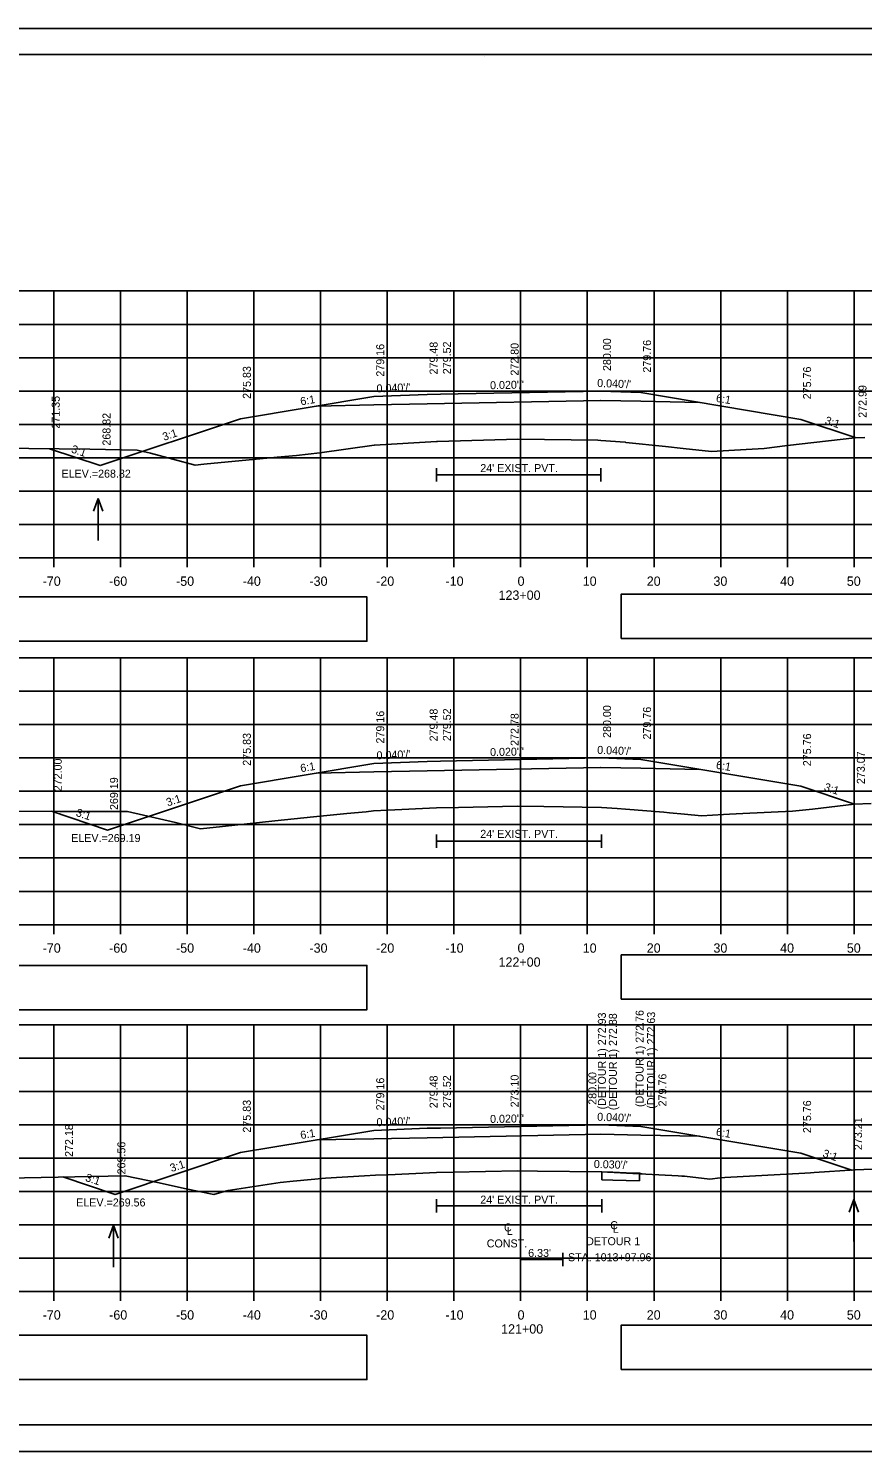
# Model space of a CAD drawing. Extents: x 285 to 4233, y -659 to 3710.
# Drawn here: x 465.5 to 590.5, y 1042.9 to 1256.2 of the extents above; entities that cross this region are included whole.
import ezdxf

# ---------------------------------------------------------------- set-up
doc = ezdxf.new("R2010")
doc.units = 0
for name, color, linetype in [('R_Alt Surface', 7, 'Continuous'), ('R_Axis', 7, 'Continuous'), ('R_Axis Annot', 7, 'Continuous'), ('R_Border', 7, 'Continuous'), ('R_Detour', 7, 'Continuous'), ('R_Exist Surface', 7, 'Continuous'), ('R_Fin Surface', 7, 'Continuous'), ('R_Grid', 7, 'Continuous'), ('R_No Plot', 7, 'Continuous'), ('R_Proposed Const Limits', 7, 'Continuous'), ('R_Water', 7, 'Continuous'), ('R_Water Annot', 7, 'Continuous'), ('R_Xsect Elev', 7, 'Continuous'), ('R_Xsect Slope', 7, 'Continuous')]:
    doc.layers.add(name, color=color, linetype=linetype)

msp = doc.modelspace()

# ---------------------------------------------------------------- linework, layer by layer
at = {"layer": 'R_Alt Surface'}
for points in [[(508.71, 1199.57), (517.28, 1199.75), (525.28, 1199.91), (551.28, 1200.43), (551.28, 1200.43), (557.28, 1200.31), (566.12, 1200.13)], [(526.65, 1190.28), (526.65, 1188.28)], [(526.65, 1189.28), (551.28, 1189.28)], [(551.28, 1190.28), (551.28, 1188.28)], [(508.71, 1144.57), (517.28, 1144.75), (525.28, 1144.91), (551.28, 1145.43), (551.28, 1145.43), (557.28, 1145.31), (566.12, 1145.13)], [(526.67, 1135.34), (526.67, 1133.34)], [(551.39, 1135.34), (551.39, 1133.34)], [(526.67, 1134.34), (551.39, 1134.34)], [(508.71, 1089.57), (517.28, 1089.75), (525.28, 1089.91), (551.28, 1090.43), (551.28, 1090.43), (557.28, 1090.31), (566.12, 1090.13)], [(526.65, 1080.68), (526.65, 1078.68)], [(526.65, 1079.68), (551.46, 1079.68)], [(551.46, 1080.68), (551.46, 1078.68)], [(539.28, 1072.66), (539.28, 1070.66)], [(539.28, 1071.66), (545.61, 1071.66)], [(545.61, 1072.66), (545.61, 1070.66)]]:
    msp.add_lwpolyline(points, dxfattribs=at)
at = {"layer": 'R_Axis'}
for p, q in [((389.28, 1176.84), (689.28, 1176.84)), ((469.28, 1175.44), (469.28, 1176.84)), ((479.28, 1175.44), (479.28, 1176.84)), ((489.28, 1175.44), (489.28, 1176.84)), ((499.28, 1175.44), (499.28, 1176.84)), ((509.28, 1175.44), (509.28, 1176.84)), ((519.28, 1175.44), (519.28, 1176.84)), ((529.28, 1175.44), (529.28, 1176.84)), ((539.28, 1175.44), (539.28, 1176.84)), ((549.28, 1175.44), (549.28, 1176.84)), ((559.28, 1175.44), (559.28, 1176.84)), ((569.28, 1175.44), (569.28, 1176.84)), ((579.28, 1175.44), (579.28, 1176.84)), ((589.28, 1175.44), (589.28, 1176.84)), ((389.28, 1121.84), (689.28, 1121.84)), ((469.28, 1120.44), (469.28, 1121.84)), ((479.28, 1120.44), (479.28, 1121.84)), ((489.28, 1120.44), (489.28, 1121.84)), ((499.28, 1120.44), (499.28, 1121.84)), ((509.28, 1120.44), (509.28, 1121.84)), ((519.28, 1120.44), (519.28, 1121.84)), ((529.28, 1120.44), (529.28, 1121.84)), ((539.28, 1120.44), (539.28, 1121.84)), ((549.28, 1120.44), (549.28, 1121.84)), ((559.28, 1120.44), (559.28, 1121.84)), ((569.28, 1120.44), (569.28, 1121.84)), ((579.28, 1120.44), (579.28, 1121.84)), ((589.28, 1120.44), (589.28, 1121.84)), ((389.28, 1066.84), (689.28, 1066.84)), ((469.28, 1065.44), (469.28, 1066.84)), ((479.28, 1065.44), (479.28, 1066.84)), ((489.28, 1065.44), (489.28, 1066.84)), ((499.28, 1065.44), (499.28, 1066.84)), ((509.28, 1065.44), (509.28, 1066.84)), ((519.28, 1065.44), (519.28, 1066.84)), ((529.28, 1065.44), (529.28, 1066.84)), ((539.28, 1065.44), (539.28, 1066.84)), ((549.28, 1065.44), (549.28, 1066.84)), ((559.28, 1065.44), (559.28, 1066.84)), ((569.28, 1065.44), (569.28, 1066.84)), ((579.28, 1065.44), (579.28, 1066.84)), ((589.28, 1065.44), (589.28, 1066.84))]:
    msp.add_line(p, q, dxfattribs=at)
at = {"layer": 'R_Axis Annot'}
for points in [[(554.36, 1164.76), (694.72, 1164.76), (694.72, 1171.41), (554.36, 1171.41)], [(388.91, 1164.32), (516.24, 1164.32), (516.24, 1170.97), (388.91, 1170.97)], [(554.36, 1110.67), (694.72, 1110.67), (694.72, 1117.32), (554.36, 1117.32)], [(388.91, 1109.08), (516.24, 1109.08), (516.24, 1115.74), (388.91, 1115.74)], [(388.91, 1053.65), (516.24, 1053.65), (516.24, 1060.3), (388.91, 1060.3)], [(554.36, 1055.17), (694.72, 1055.17), (694.72, 1061.82), (554.36, 1061.82)]]:
    msp.add_lwpolyline(points, close=True, dxfattribs=at)
at = {"layer": 'R_Border'}
for p, q in [((381.28, 1252.3), (697.46, 1252.3)), ((533.8, 1252.04), (533.8, 1252.04)), ((533.8, 1252.04), (533.8, 1252.04)), ((697.46, 1046.84), (381.28, 1046.84))]:
    msp.add_line(p, q, dxfattribs=at)
at = {"layer": 'R_Detour'}
for p, q in [((551.46, 1084.78), (551.46, 1083.61)), ((557.12, 1084.6), (557.12, 1083.44))]:
    msp.add_line(p, q, dxfattribs=at)
for points in [[(551.46, 1084.78), (552.29, 1084.75), (553.11, 1084.73), (555.08, 1084.66), (557.12, 1084.6), (557.31, 1084.54), (557.5, 1084.47)], [(551.46, 1083.61), (553.11, 1083.56), (557.12, 1083.44)]]:
    msp.add_lwpolyline(points, dxfattribs=at)
at = {"layer": 'R_Exist Surface'}
for points in [[(447.14, 1193.43), (474.68, 1193.13), (481.81, 1192.96), (483.79, 1192.51), (490.49, 1190.74), (491.78, 1190.86), (502.77, 1191.93), (505.68, 1192.18), (509.17, 1192.59), (517.34, 1193.73), (517.34, 1193.74), (517.35, 1193.74), (526.65, 1194.28), (526.82, 1194.28), (538.88, 1194.65), (550.87, 1194.46), (551.28, 1194.45), (554.96, 1194.16), (554.99, 1194.16), (555.04, 1194.15), (560.99, 1193.54), (563.63, 1193.25), (567.9, 1192.77), (573.1, 1193.08), (575.8, 1193.24), (579.27, 1193.67), (589.39, 1194.83), (590.87, 1194.88)], [(447.76, 1138.95), (470.14, 1138.83), (480.35, 1138.8), (487.52, 1137.16), (491.29, 1136.2), (494.56, 1136.55), (502.45, 1137.4), (508.21, 1138), (513.2, 1138.49), (516.13, 1138.78), (517.23, 1138.89), (519.38, 1138.99), (526.67, 1139.34), (529.96, 1139.42), (538.78, 1139.63), (542.78, 1139.56), (551.39, 1139.41), (553.73, 1139.24), (555, 1139.17), (560.75, 1138.7), (561.61, 1138.63), (563.87, 1138.41), (566.38, 1138.17), (569.72, 1138.36), (570.6, 1138.4), (572.59, 1138.52), (580.05, 1138.87), (583.04, 1139.18), (589.3, 1139.92), (591.83, 1139.99)], [(457.37, 1083.76), (479.93, 1084.2), (480, 1084.19), (485.07, 1083.12), (488.9, 1082.29), (493.3, 1081.38), (494.48, 1081.75), (495.45, 1081.98), (501.94, 1083.01), (503.23, 1083.17), (505.16, 1083.39), (510.03, 1083.83), (515.88, 1084.18), (517.54, 1084.27), (519.4, 1084.36), (526.65, 1084.68), (529.17, 1084.74), (538.87, 1084.95), (541.8, 1084.91), (551.46, 1084.78), (552.38, 1084.74), (555.13, 1084.6), (562.92, 1084.19), (563.46, 1084.16), (563.83, 1084.13), (567.67, 1083.71), (569.2, 1083.87), (569.88, 1083.93), (581.91, 1084.61), (582.74, 1084.65), (583.31, 1084.69), (589.42, 1085.09), (592.04, 1085.18)]]:
    msp.add_lwpolyline(points, dxfattribs=at)
at = {"layer": 'R_Fin Surface'}
for points in [[(468.63, 1193.2), (476.24, 1190.66), (497.28, 1197.67), (517.28, 1201), (525.28, 1201.32), (527.28, 1201.36), (551.28, 1201.84), (557.28, 1201.6), (581.28, 1197.6), (589.59, 1194.83)], [(468.93, 1138.84), (477.36, 1136.03), (497.28, 1142.67), (517.28, 1146), (525.28, 1146.32), (527.28, 1146.36), (551.28, 1146.84), (557.28, 1146.6), (581.28, 1142.6), (589.34, 1139.92)], [(470.62, 1084.02), (478.47, 1081.4), (497.28, 1087.67), (517.28, 1091), (525.28, 1091.32), (527.28, 1091.36), (551.28, 1091.84), (557.28, 1091.6), (581.28, 1087.6), (588.92, 1085.05)]]:
    msp.add_lwpolyline(points, dxfattribs=at)
at = {"layer": 'R_Grid'}
for p, q in [((389.28, 1216.84), (689.28, 1216.84)), ((469.28, 1176.84), (469.28, 1216.84)), ((479.28, 1176.84), (479.28, 1216.84)), ((489.28, 1176.84), (489.28, 1216.84)), ((499.28, 1176.84), (499.28, 1216.84)), ((509.28, 1176.84), (509.28, 1216.84)), ((519.28, 1176.84), (519.28, 1216.84)), ((529.28, 1176.84), (529.28, 1216.84)), ((539.28, 1176.84), (539.28, 1216.84)), ((549.28, 1176.84), (549.28, 1216.84)), ((559.28, 1176.84), (559.28, 1216.84)), ((569.28, 1176.84), (569.28, 1216.84)), ((579.28, 1176.84), (579.28, 1216.84)), ((589.28, 1176.84), (589.28, 1216.84)), ((389.28, 1211.84), (689.28, 1211.84)), ((389.28, 1206.84), (689.28, 1206.84)), ((389.28, 1201.84), (689.28, 1201.84)), ((389.28, 1196.84), (689.28, 1196.84)), ((389.28, 1191.84), (689.28, 1191.84)), ((389.28, 1186.84), (689.28, 1186.84)), ((389.28, 1181.84), (689.28, 1181.84)), ((389.28, 1176.84), (689.28, 1176.84)), ((389.28, 1161.84), (689.28, 1161.84)), ((469.28, 1121.84), (469.28, 1161.84)), ((479.28, 1121.84), (479.28, 1161.84)), ((489.28, 1121.84), (489.28, 1161.84)), ((499.28, 1121.84), (499.28, 1161.84)), ((509.28, 1121.84), (509.28, 1161.84)), ((519.28, 1121.84), (519.28, 1161.84)), ((529.28, 1121.84), (529.28, 1161.84)), ((539.28, 1121.84), (539.28, 1161.84)), ((549.28, 1121.84), (549.28, 1161.84)), ((559.28, 1121.84), (559.28, 1161.84)), ((569.28, 1121.84), (569.28, 1161.84)), ((579.28, 1121.84), (579.28, 1161.84)), ((589.28, 1121.84), (589.28, 1161.84)), ((389.28, 1156.84), (689.28, 1156.84)), ((389.28, 1151.84), (689.28, 1151.84)), ((389.28, 1146.84), (689.28, 1146.84)), ((389.28, 1141.84), (689.28, 1141.84)), ((389.28, 1136.84), (689.28, 1136.84)), ((389.28, 1131.84), (689.28, 1131.84)), ((389.28, 1126.84), (689.28, 1126.84)), ((389.28, 1121.84), (689.28, 1121.84)), ((389.28, 1106.84), (689.28, 1106.84)), ((469.28, 1066.84), (469.28, 1106.84)), ((479.28, 1066.84), (479.28, 1106.84)), ((489.28, 1066.84), (489.28, 1106.84)), ((499.28, 1066.84), (499.28, 1106.84)), ((509.28, 1066.84), (509.28, 1106.84)), ((519.28, 1066.84), (519.28, 1106.84)), ((529.28, 1066.84), (529.28, 1106.84)), ((539.28, 1066.84), (539.28, 1106.84)), ((549.28, 1066.84), (549.28, 1106.84)), ((559.28, 1066.84), (559.28, 1106.84)), ((569.28, 1066.84), (569.28, 1106.84)), ((579.28, 1066.84), (579.28, 1106.84)), ((589.28, 1066.84), (589.28, 1106.84)), ((389.28, 1101.84), (689.28, 1101.84)), ((389.28, 1096.84), (689.28, 1096.84)), ((389.28, 1091.84), (689.28, 1091.84)), ((389.28, 1086.84), (689.28, 1086.84)), ((389.28, 1081.84), (689.28, 1081.84)), ((389.28, 1076.84), (689.28, 1076.84)), ((389.28, 1071.84), (689.28, 1071.84)), ((389.28, 1066.84), (689.28, 1066.84))]:
    msp.add_line(p, q, dxfattribs=at)
at = {"layer": 'R_No Plot'}
for p, q in [((368.88, 1256.2), (702.21, 1256.2)), ((368.88, 1042.86), (702.21, 1042.86))]:
    msp.add_line(p, q, dxfattribs=at)
for points in [[(368.87, 1256.2), (702.21, 1256.2), (702.21, 1042.86), (368.87, 1042.86)], [(615.2, 1252.3), (634.82, 1252.3), (634.82, 1242.42), (650.93, 1242.42), (674.13, 1242.42), (674.25, 1214.27), (697.46, 1214.27), (697.46, 1046.84), (381.28, 1046.84), (381.28, 1252.3)]]:
    msp.add_lwpolyline(points, close=True, dxfattribs=at)
at = {"layer": 'R_Proposed Const Limits'}
for points in [[(527.28, 1201.36), (527.28, 1201.36), (527.28, 1201.36)], [(551.28, 1201.84), (551.28, 1201.84), (551.28, 1201.84)], [(589.57, 1194.84), (589.58, 1194.83), (589.59, 1194.83), (589.6, 1194.83), (589.6, 1194.83)], [(527.28, 1146.36), (527.28, 1146.36), (527.28, 1146.36)], [(551.28, 1146.84), (551.28, 1146.84), (551.28, 1146.84)], [(589.3, 1139.93), (589.3, 1139.93)], [(589.31, 1139.92), (589.31, 1139.92)], [(589.34, 1139.92), (589.34, 1139.92)], [(589.36, 1139.91), (589.36, 1139.91)], [(527.28, 1091.36), (527.28, 1091.36), (527.28, 1091.36)], [(551.28, 1091.84), (551.28, 1091.84), (551.28, 1091.84)], [(588.87, 1085.07), (588.9, 1085.06), (588.92, 1085.05), (588.95, 1085.05), (588.98, 1085.04)]]:
    msp.add_lwpolyline(points, dxfattribs=at)
at = {"layer": 'R_Water Annot'}
for p, q in [((475.92, 1185.75), (475.22, 1183.82)), ((475.92, 1179.46), (475.92, 1185.75)), ((475.92, 1185.75), (476.62, 1183.82)), ((589.26, 1080.64), (588.56, 1078.72)), ((589.26, 1074.36), (589.26, 1080.64)), ((589.26, 1080.64), (589.96, 1078.72)), ((478.23, 1076.78), (477.53, 1074.85)), ((478.23, 1070.49), (478.23, 1076.78)), ((478.23, 1076.78), (478.93, 1074.85))]:
    msp.add_line(p, q, dxfattribs=at)
at = {"layer": 'R_Xsect Elev'}
for p, q in [((539.28, 1194.64), (539.28, 1209.94)), ((539.28, 1139.62), (539.28, 1154.55)), ((539.28, 1084.94), (539.28, 1100.11))]:
    msp.add_line(p, q, dxfattribs=at)

# ---------------------------------------------------------------- texts
at = {"layer": 'R_Alt Surface'}
for s, height, p in [('C', 1.2, (552.71, 1076.19)), ('C', 1.2, (536.79, 1075.85)), ('L', 1.2, (537.18, 1075.32)), ('L', 1.2, (553.1, 1075.66)), ('CONST.', 1.199, (534.2, 1073.46)), ('DETOUR 1', 1.199, (549.1, 1073.79)), ('STA. 1013+97.96', 1.1985, (546.38, 1071.39))]:
    msp.add_text(s, height=height, dxfattribs=at).set_placement(p)
at = {"layer": 'R_Axis Annot'}
for s, p in [('-70', (467.62, 1172.64)), ('-60', (477.59, 1172.64)), ('-50', (487.62, 1172.64)), ('-40', (497.62, 1172.64)), ('-30', (507.62, 1172.64)), ('-20', (517.62, 1172.64)), ('-10', (528.02, 1172.64)), ('0', (538.82, 1172.64)), ('10', (548.59, 1172.64)), ('20', (558.19, 1172.64)), ('30', (568.19, 1172.64)), ('40', (578.19, 1172.64)), ('50', (588.19, 1172.64)), ('123+00', (535.97, 1170.54)), ('-70', (467.62, 1117.64)), ('-60', (477.59, 1117.64)), ('-50', (487.62, 1117.64)), ('-40', (497.62, 1117.64)), ('-30', (507.62, 1117.64)), ('-20', (517.62, 1117.64)), ('-10', (528.02, 1117.64)), ('0', (538.82, 1117.64)), ('10', (548.59, 1117.64)), ('20', (558.19, 1117.64)), ('30', (568.19, 1117.64)), ('40', (578.19, 1117.64)), ('50', (588.19, 1117.64)), ('122+00', (535.97, 1115.54)), ('-70', (467.62, 1062.64)), ('-60', (477.59, 1062.64)), ('-50', (487.62, 1062.64)), ('-40', (497.62, 1062.64)), ('-30', (507.62, 1062.64)), ('-20', (517.62, 1062.64)), ('-10', (528.02, 1062.64)), ('0', (538.82, 1062.64)), ('10', (548.59, 1062.64)), ('20', (558.19, 1062.64)), ('30', (568.19, 1062.64)), ('40', (578.19, 1062.64)), ('50', (588.19, 1062.64)), ('121+00', (536.36, 1060.54))]:
    msp.add_text(s, height=1.4, dxfattribs=at).set_placement(p)
at = {"layer": 'R_Water'}
for s, p in [("24' EXIST. PVT.", (533.23, 1189.69)), ("24' EXIST. PVT.", (533.23, 1134.86)), ("24' EXIST. PVT.", (533.23, 1080.02)), ("6.33'", (540.41, 1072.03))]:
    msp.add_text(s, height=1.2, dxfattribs=at).set_placement(p)
at = {"layer": 'R_Xsect Elev'}
for s, p in [('280.00', (552.83, 1204.84)), ('279.16', (518.83, 1204)), ('279.48', (526.83, 1204.32)), ('279.52', (528.83, 1204.36)), ('272.80', (538.98, 1204.15)), ('279.76', (558.83, 1204.6)), ('275.83', (498.83, 1200.67)), ('275.76', (582.83, 1200.6)), ('272.99', (591.14, 1197.83)), ('271.35', (470.18, 1196.2)), ('268.82', (477.79, 1193.66)), ('279.48', (526.83, 1149.32)), ('279.52', (528.83, 1149.36)), ('280.00', (552.83, 1149.84)), ('279.76', (558.83, 1149.6)), ('279.16', (518.83, 1149)), ('272.78', (538.98, 1148.64)), ('275.83', (498.83, 1145.67)), ('275.76', (582.83, 1145.6)), ('272.00', (470.48, 1141.84)), ('273.07', (590.89, 1142.92)), ('269.19', (478.91, 1139.03)), ('(DETOUR 1) 272.93', (552.06, 1094.14)), ('(DETOUR 1) 272.88', (553.71, 1094.03)), ('(DETOUR 1) 272.76', (557.72, 1094.51)), ('(DETOUR 1) 272.63', (559.44, 1094.25)), ('279.16', (518.83, 1094)), ('279.48', (526.83, 1094.32)), ('279.52', (528.83, 1094.36)), ('273.10', (538.98, 1094.45)), ('280.00', (550.64, 1094.84)), ('279.76', (561.14, 1094.6)), ('275.83', (498.83, 1090.67)), ('275.76', (582.83, 1090.6)), ('273.21', (590.47, 1088.05)), ('272.18', (472.17, 1087.02)), ('269.56', (480.02, 1084.4))]:
    msp.add_text(s, height=1.2, rotation=90, dxfattribs=at).set_placement(p)
for s, p in [('ELEV.=268.82', (470.44, 1188.86)), ('ELEV.=269.19', (471.89, 1134.23)), ('ELEV.=269.56', (472.64, 1079.6))]:
    msp.add_text(s, height=1.2, dxfattribs=at).set_placement(p)
at = {"layer": 'R_Xsect Slope'}
for s, rotation, p in [("0.020'/'", 1.1458, (534.71, 1202.11)), ("0.040'/'", 357.7094, (550.74, 1202.46)), ('6:1', 9.4623, (506.35, 1199.69)), ("0.040'/'", 2.2906, (517.7, 1201.62)), ('6:1', 350.5377, (568.51, 1200.24)), ('3:1', 341.5651, (584.8, 1196.95)), ('3:1', 18.4349, (485.81, 1194.37)), ('3:1', 341.5651, (471.81, 1192.66)), ("0.040'/'", 2.2906, (517.7, 1146.62)), ("0.020'/'", 1.1458, (534.71, 1147.11)), ("0.040'/'", 357.7094, (550.74, 1147.46)), ('6:1', 9.4623, (506.35, 1144.69)), ('6:1', 350.5377, (568.51, 1145.24)), ('3:1', 341.5651, (584.68, 1142)), ('3:1', 341.5651, (472.51, 1138.17)), ('3:1', 18.4349, (486.37, 1139.56)), ("0.040'/'", 2.2906, (517.7, 1091.62)), ("0.020'/'", 1.1458, (534.71, 1092.11)), ("0.040'/'", 357.7094, (550.74, 1092.46)), ('6:1', 9.4623, (506.35, 1089.69)), ('6:1', 350.5377, (568.51, 1090.24)), ('3:1', 341.5651, (584.47, 1087.07)), ('3:1', 18.4349, (486.93, 1084.75)), ("0.030'/'", 358.255, (550.24, 1085.38)), ('3:1', 341.5651, (473.92, 1083.45))]:
    msp.add_text(s, height=1.2, rotation=rotation, dxfattribs=at).set_placement(p)

doc.saveas('drawing.dxf')
